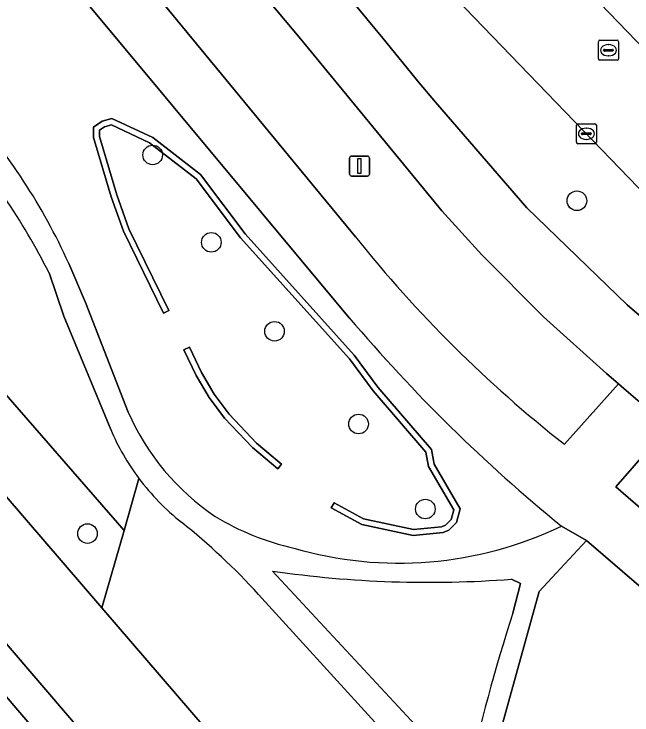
# Model space of a CAD drawing. Extents: x 159279 to 160377, y 384531 to 385888.
# Drawn here: x 159646.49 to 159677.34, y 384862.02 to 384897.02 of the extents above; entities that cross this region are included whole.
import ezdxf

# ---------------------------------------------------------------- set-up
doc = ezdxf.new("R2010")
doc.units = 0
for name, color, linetype in [('IMGEO_Berm_groen', 7, 'Continuous'), ('IMGEO_Boom', 7, 'Continuous'), ('IMGEO_Fietspad_open', 7, 'Continuous'), ('IMGEO_Grasland_overig', 7, 'Continuous'), ('IMGEO_Groenvoorziening', 7, 'Continuous'), ('IMGEO_Haag', 7, 'Continuous'), ('IMGEO_Hek', 7, 'Continuous'), ('IMGEO_Kolk', 7, 'Continuous'), ('IMGEO_Lichtmast', 7, 'Continuous'), ('IMGEO_Parkeervlak_open', 7, 'Continuous'), ('IMGEO_Rijbaan_lokaal_open', 7, 'Continuous'), ('IMGEO_Rioolput', 7, 'Continuous'), ('IMGEO_Struiken', 7, 'Continuous'), ('IMGEO_Voetpad_halfverhard', 7, 'Continuous')]:
    doc.layers.add(name, color=color, linetype=linetype)

msp = doc.modelspace()

# ---------------------------------------------------------------- linework, layer by layer
at = {"layer": 'IMGEO_Berm_groen'}
for points in [[(159644.994, 384925.184), (159640.15, 384931.055), (159637.855, 384933.836), (159632.942, 384939.791), (159621.521, 384953.652), (159618.858, 384956.883), (159614.051, 384962.787), (159612.55, 384964.603), (159611.693, 384960.205), (159637.6, 384928.803), (159664.904, 384895.82), (159666.72, 384893.575), (159667.536, 384892.609), (159672.097, 384887.337), (159677.11, 384882.494), (159678.409, 384881.386), (159681.234, 384884.662), (159679.004, 384886.957), (159668.558, 384897.795)], [(159633.273, 384929.038), (159616.704, 384949.08), (159611.069, 384955.91), (159609.789, 384950.769), (159619.101, 384939.596), (159642.409, 384911.351), (159643.599, 384910.093), (159663.539, 384885.894)], [(159673.969, 384875.539), (159676.669, 384878.549), (159676.067, 384879.062), (159672.927, 384881.893), (159669.844, 384884.997), (159667.845, 384887.187), (159660.804, 384895.768), (159653.523, 384904.47), (159646.291, 384913.294), (159641.684, 384918.846), (159633.273, 384929.038)]]:
    msp.add_lwpolyline(points, dxfattribs=at)
msp.add_lwpolyline([(159722.087, 384839.557), (159715.695, 384845.035), (159704.834, 384854.342), (159694.272, 384863.437), (159683.133, 384873.053), (159679.16, 384876.431), (159676.539, 384873.417), (159695.004, 384857.425), (159719.368, 384836.864), (159748.628, 384811.437), (159781.425, 384784.027), (159783.746, 384786.801), (159768.92, 384799.391), (159755.145, 384811.108), (159742.438, 384821.942), (159730.973, 384831.952)], close=True, dxfattribs=at)
msp.add_arc((159713.109, 384925.393), 63.382, 218.54879, 231.8647, dxfattribs=at)
at = {"layer": 'IMGEO_Boom'}
for centre in [(159653.414, 384889.982), (159674.593, 384887.693), (159656.343, 384885.618), (159659.497, 384881.176), (159663.693, 384876.548), (159667.026, 384872.302), (159650.159, 384871.077)]:
    msp.add_circle(centre, 0.489, dxfattribs=at)
at = {"layer": 'IMGEO_Fietspad_open'}
for points in [[(159687.817, 384873.319), (159681.344, 384878.777), (159684.025, 384881.864), (159681.234, 384884.662), (159678.409, 384881.386), (159677.11, 384882.494), (159672.097, 384887.337), (159667.536, 384892.609), (159666.72, 384893.575), (159664.904, 384895.82), (159637.6, 384928.803)], [(159646.291, 384913.294), (159653.523, 384904.47), (159660.804, 384895.768), (159667.845, 384887.187), (159669.844, 384884.997), (159672.927, 384881.893), (159676.067, 384879.062), (159676.669, 384878.549), (159676.937, 384878.321), (159678.693, 384876.829), (159679.16, 384876.431), (159683.133, 384873.053), (159694.272, 384863.437), (159704.834, 384854.342), (159715.695, 384845.035), (159717.866, 384847.545), (159715.538, 384849.509), (159711.366, 384853.02), (159703.449, 384859.856), (159690.272, 384871.208)]]:
    msp.add_lwpolyline(points, dxfattribs=at)
at = {"layer": 'IMGEO_Grasland_overig'}
msp.add_lwpolyline([(159625.217, 384883.598), (159647.741, 384857.423), (159673.386, 384827.368), (159696.856, 384800.161), (159711.85, 384782.567), (159713.548, 384784.025), (159606.279, 384909.531)], dxfattribs=at)
at = {"layer": 'IMGEO_Groenvoorziening'}
for points in [[(159663.23, 384881.856), (159641.152, 384908.338), (159619.729, 384933.865), (159611.086, 384944.483)], [(159643.373, 384891.365), (159633.092, 384904.202), (159627.906, 384898.879), (159633.01, 384893.018), (159651.985, 384871.228), (159652.728, 384873.827)], [(159649.224, 384884.569), (159650.056, 384882.621), (159652.184, 384877.145)], [(159651.316, 384876.274), (159648.981, 384881.937), (159648.238, 384884.097)], [(159652.728, 384873.827), (159651.985, 384871.228)], [(159651.985, 384871.228), (159650.881, 384867.362), (159676.822, 384837.199), (159718.831, 384788.354), (159717.262, 384787.043), (159717.032, 384786.85), (159725.139, 384777.458), (159747.067, 384752.056), (159779.804, 384714.132), (159784.245, 384718.177), (159788.091, 384721.569), (159797.746, 384710.289), (159800.8, 384713.041), (159791.441, 384723.888), (159792.403, 384724.552), (159782.64, 384735.929), (159746.032, 384778.589), (159730.918, 384796.342), (159720.348, 384809.127)], [(159708.705, 384841.586), (159705.334, 384844.711), (159675.073, 384870.735), (159673.555, 384869.095), (159672.714, 384868.186), (159670.788, 384861.285)], [(159659.403, 384869.2), (159669.127, 384858.717)], [(159671.389, 384867.096), (159671.777, 384868.579), (159671.332, 384868.799)], [(159669.986, 384855.651), (159658.702, 384868.042)]]:
    msp.add_lwpolyline(points, dxfattribs=at)
for points in [[(159651.985, 384871.228), (159633.01, 384893.018), (159630.539, 384891.014), (159650.881, 384867.362)], [(159663.848, 384871.527), (159666.416, 384870.976), (159667.911, 384871.127), (159668.196, 384871.243), (159668.586, 384871.629), (159668.771, 384872.306), (159667.47, 384874.534), (159667.328, 384875.277), (159664.657, 384878.388), (159663.468, 384879.986), (159658.038, 384886.041), (159655.8, 384889.007), (159653.417, 384890.849), (159651.38, 384891.8), (159650.884, 384891.663), (159650.462, 384891.372), (159650.462, 384890.859), (159651.337, 384887.897), (159651.954, 384886.17), (159653.949, 384882.075), (159654.219, 384882.207), (159652.231, 384886.286), (159651.622, 384887.99), (159650.762, 384890.902), (159650.762, 384891.214), (159651.013, 384891.387), (159651.354, 384891.481), (159653.26, 384890.591), (159655.584, 384888.794), (159657.806, 384885.85), (159663.235, 384879.796), (159664.423, 384878.199), (159667.048, 384875.144), (159667.185, 384874.427), (159668.449, 384872.263), (159668.318, 384871.786), (159668.027, 384871.498), (159667.838, 384871.421), (159666.433, 384871.279), (159663.947, 384871.813), (159662.474, 384872.611), (159662.318, 384872.355)], [(159662.318, 384872.355), (159662.474, 384872.611), (159663.947, 384871.813), (159666.433, 384871.279), (159667.838, 384871.421), (159668.027, 384871.498), (159668.318, 384871.786), (159668.449, 384872.263), (159667.185, 384874.427), (159667.048, 384875.144), (159664.423, 384878.199), (159663.235, 384879.796), (159657.806, 384885.85), (159655.584, 384888.794), (159653.26, 384890.591), (159651.354, 384891.481), (159651.013, 384891.387), (159650.762, 384891.214), (159650.762, 384890.902), (159651.622, 384887.99), (159652.231, 384886.286), (159654.219, 384882.207), (159653.949, 384882.075), (159651.954, 384886.17), (159651.337, 384887.897), (159650.462, 384890.859), (159650.462, 384891.372), (159650.884, 384891.663), (159651.38, 384891.8), (159653.417, 384890.849), (159655.8, 384889.007), (159658.038, 384886.041), (159663.468, 384879.986), (159664.657, 384878.388), (159667.328, 384875.277), (159667.47, 384874.534), (159668.771, 384872.306), (159668.586, 384871.629), (159668.196, 384871.243), (159667.911, 384871.127), (159666.416, 384870.976), (159663.848, 384871.527)], [(159655.582, 384878.975), (159656.239, 384877.874), (159657.002, 384876.845), (159658.39, 384875.373), (159659.655, 384874.305), (159659.848, 384874.534), (159658.597, 384875.592), (159657.232, 384877.037), (159656.489, 384878.041), (159655.847, 384879.117), (159655.245, 384880.381), (159654.974, 384880.252)], [(159654.974, 384880.252), (159655.245, 384880.381), (159655.847, 384879.117), (159656.489, 384878.041), (159657.232, 384877.037), (159658.597, 384875.592), (159659.848, 384874.534), (159659.655, 384874.305), (159658.39, 384875.373), (159657.002, 384876.845), (159656.239, 384877.874), (159655.582, 384878.975)]]:
    msp.add_lwpolyline(points, close=True, dxfattribs=at)
for centre, radius, start, end in [((159621.553, 384872.049), 30.372, 24.3453, 42.0271), ((159614.991, 384867.105), 37.338, 27.0714, 40.5232), ((159724.476, 384933.635), 80.201, 220.21236, 230.8354), ((159663.348, 384882.039), 12.189, 203.6728, 236.0312), ((159662.216, 384880.933), 11.853, 203.1422, 216.8306), ((159662.172, 384880.885), 11.789, 216.7722, 231.6334), ((159663.372, 384883.26), 13.232, 238.9011, 257.2796), ((159632.966, 384844.382), 34.959, 42.5934, 51.2367), ((159665.714, 384888.25), 18.652, 253.6331, 295.7757), ((159667.193, 384923.319), 54.676, 261.8085, 274.3409), ((159760.61, 384838.515), 93.687, 162.23769, 167.54737)]:
    msp.add_arc(centre, radius, start, end, dxfattribs=at)
at = {"layer": 'IMGEO_Haag'}
for points in [[(159663.848, 384871.527), (159666.416, 384870.976), (159667.911, 384871.127), (159668.196, 384871.243), (159668.586, 384871.629), (159668.771, 384872.306), (159667.47, 384874.534), (159667.328, 384875.277), (159664.657, 384878.388), (159663.468, 384879.986), (159658.038, 384886.041), (159655.8, 384889.007), (159653.417, 384890.849), (159651.38, 384891.8), (159650.884, 384891.663), (159650.462, 384891.372), (159650.462, 384890.859), (159651.337, 384887.897), (159651.954, 384886.17), (159653.949, 384882.075), (159654.219, 384882.207), (159652.231, 384886.286), (159651.622, 384887.99), (159650.762, 384890.902), (159650.762, 384891.214), (159651.013, 384891.387), (159651.354, 384891.481), (159653.26, 384890.591), (159655.584, 384888.794), (159657.806, 384885.85), (159663.235, 384879.796), (159664.423, 384878.199), (159667.048, 384875.144), (159667.185, 384874.427), (159668.449, 384872.263), (159668.318, 384871.786), (159668.027, 384871.498), (159667.838, 384871.421), (159666.433, 384871.279), (159663.947, 384871.813), (159662.474, 384872.611), (159662.318, 384872.355)], [(159655.582, 384878.975), (159656.239, 384877.874), (159657.002, 384876.845), (159658.39, 384875.373), (159659.655, 384874.305), (159659.848, 384874.534), (159658.597, 384875.592), (159657.232, 384877.037), (159656.489, 384878.041), (159655.847, 384879.117), (159655.245, 384880.381), (159654.974, 384880.252)]]:
    msp.add_lwpolyline(points, close=True, dxfattribs=at)
at = {"layer": 'IMGEO_Hek'}
for points in [[(159650.881, 384867.362), (159630.539, 384891.014)], [(159676.822, 384837.199), (159650.881, 384867.362)]]:
    msp.add_lwpolyline(points, dxfattribs=at)
at = {"layer": 'IMGEO_Kolk'}
for p, q in [((159674.568, 384890.614), (159674.568, 384891.466)), ((159674.643, 384891.54), (159675.495, 384891.54)), ((159675.569, 384891.466), (159675.569, 384890.614)), ((159674.827, 384891.034), (159674.827, 384891.046)), ((159675.265, 384890.997), (159674.867, 384890.997)), ((159674.87, 384891.083), (159675.268, 384891.083)), ((159675.056, 384891.32), (159675.081, 384891.32)), ((159675.311, 384891.046), (159675.311, 384891.034)), ((159675.079, 384890.76), (159675.054, 384890.76)), ((159675.495, 384890.54), (159674.643, 384890.54))]:
    msp.add_line(p, q, dxfattribs=at)
for points in [[(159674.568, 384890.614), (159674.568, 384891.466)], [(159674.643, 384891.54), (159675.495, 384891.54)], [(159675.569, 384891.466), (159675.569, 384890.614)], [(159675.495, 384890.54), (159674.643, 384890.54)]]:
    msp.add_lwpolyline(points, dxfattribs=at)
for centre, radius, start, end in [((159674.645, 384891.464), 0.0765, 91.552, 178.448), ((159674.645, 384891.464), 0.0765, 91.552, 178.448), ((159675.493, 384891.464), 0.0765, 1.552, 88.448), ((159675.493, 384891.464), 0.0765, 1.552, 88.448), ((159674.867, 384891.043), 0.0403, 85.8775, 175.7526), ((159674.864, 384891.033), 0.0366, 178.938, 274.7102), ((159675.268, 384891.04), 0.043, 264.8664, 352.4533), ((159675.272, 384891.045), 0.0386, 1.7309, 96.639), ((159674.645, 384890.616), 0.0765, 181.552, 268.448), ((159674.645, 384890.616), 0.0765, 181.552, 268.448), ((159675.493, 384890.616), 0.0765, 271.552, 358.448), ((159675.493, 384890.616), 0.0765, 271.552, 358.448)]:
    msp.add_arc(centre, radius, start, end, dxfattribs=at)
for centre, major_axis, ratio, start_param, end_param in [((159675.055, 384891.04), (-0.387, 0.002), 0.722429, 4.712389, 7.853982), ((159675.08, 384891.04), (-0.39, 0.002), 0.717154, 1.570796, 4.712389)]:
    msp.add_ellipse(centre, major_axis=major_axis, ratio=ratio, start_param=start_param, end_param=end_param, dxfattribs=at)
at = {"layer": 'IMGEO_Lichtmast'}
for p, q in [((159663.241, 384889.026), (159663.241, 384889.826)), ((159663.241, 384889.826), (159663.241, 384889.026)), ((159663.341, 384889.926), (159664.131, 384889.926)), ((159664.131, 384889.926), (159663.341, 384889.926)), ((159664.231, 384889.826), (159664.231, 384889.026)), ((159664.231, 384889.026), (159664.231, 384889.826)), ((159664.131, 384888.926), (159663.341, 384888.926)), ((159663.341, 384888.926), (159664.131, 384888.926))]:
    msp.add_line(p, q, dxfattribs=at)
msp.add_lwpolyline([(159663.661, 384889.801), (159663.811, 384889.801), (159663.811, 384889.051), (159663.661, 384889.051), (159663.661, 384889.801)], dxfattribs=at)
for centre, start, end in [((159663.341, 384889.826), 90, 180), ((159663.341, 384889.826), 90, 180), ((159664.131, 384889.826), 0, 90), ((159664.131, 384889.826), 360, 90), ((159663.341, 384889.026), 180, 270), ((159663.341, 384889.026), 180, 270), ((159664.131, 384889.026), 270, 0), ((159664.131, 384889.026), 270, 0)]:
    msp.add_arc(centre, 0.1, start, end, dxfattribs=at)
at = {"layer": 'IMGEO_Parkeervlak_open'}
msp.add_lwpolyline([(159648.464, 384928.81), (159658.101, 384917.325), (159667.046, 384906.907), (159671.202, 384902.291), (159682.574, 384890.463)], dxfattribs=at)
at = {"layer": 'IMGEO_Rijbaan_lokaal_open'}
msp.add_lwpolyline([(159668.558, 384897.795), (159679.004, 384886.957), (159682.574, 384890.463), (159671.202, 384902.291), (159667.046, 384906.907), (159658.101, 384917.325), (159648.464, 384928.81), (159647.516, 384929.956)], dxfattribs=at)
at = {"layer": 'IMGEO_Rioolput'}
for p, q in [((159675.669, 384894.784), (159675.669, 384895.636)), ((159675.744, 384895.71), (159676.596, 384895.71)), ((159676.67, 384895.636), (159676.67, 384894.784)), ((159675.928, 384895.204), (159675.928, 384895.216)), ((159675.971, 384895.253), (159676.369, 384895.253)), ((159676.157, 384895.49), (159676.182, 384895.49)), ((159676.412, 384895.216), (159676.412, 384895.204)), ((159676.366, 384895.167), (159675.968, 384895.167)), ((159676.18, 384894.93), (159676.155, 384894.93)), ((159676.596, 384894.71), (159675.744, 384894.71))]:
    msp.add_line(p, q, dxfattribs=at)
for points in [[(159675.669, 384894.784), (159675.669, 384895.636)], [(159675.744, 384895.71), (159676.596, 384895.71)], [(159676.67, 384895.636), (159676.67, 384894.784)], [(159676.596, 384894.71), (159675.744, 384894.71)]]:
    msp.add_lwpolyline(points, dxfattribs=at)
for centre, radius, start, end in [((159675.746, 384895.634), 0.0765, 91.552, 178.448), ((159675.746, 384895.634), 0.0765, 91.552, 178.448), ((159676.594, 384895.634), 0.0765, 1.552, 88.448), ((159676.594, 384895.634), 0.0765, 1.552, 88.448), ((159675.968, 384895.213), 0.0403, 85.8775, 175.7526), ((159675.965, 384895.203), 0.0366, 178.938, 274.7102), ((159676.369, 384895.21), 0.043, 264.8664, 352.4533), ((159676.373, 384895.215), 0.0386, 1.7309, 96.639), ((159675.746, 384894.786), 0.0765, 181.552, 268.448), ((159675.746, 384894.786), 0.0765, 181.552, 268.448), ((159676.594, 384894.786), 0.0765, 271.552, 358.448), ((159676.594, 384894.786), 0.0765, 271.552, 358.448)]:
    msp.add_arc(centre, radius, start, end, dxfattribs=at)
for centre, major_axis, ratio, start_param, end_param in [((159676.156, 384895.21), (-0.387, 0.002), 0.722429, 4.712389, 7.853982), ((159676.181, 384895.21), (-0.39, 0.002), 0.717154, 1.570796, 4.712389)]:
    msp.add_ellipse(centre, major_axis=major_axis, ratio=ratio, start_param=start_param, end_param=end_param, dxfattribs=at)
at = {"layer": 'IMGEO_Struiken'}
for points in [[(159606.279, 384909.531), (159713.548, 384784.025), (159715.138, 384785.362), (159684.958, 384820.567), (159654.396, 384855.887), (159641.032, 384871.473)], [(159641.032, 384871.473), (159654.396, 384855.887), (159684.958, 384820.567), (159715.138, 384785.362), (159716.713, 384786.685), (159717.212, 384787.104), (159717.262, 384787.043), (159718.831, 384788.354), (159676.822, 384837.199), (159650.881, 384867.362), (159630.539, 384891.014)]]:
    msp.add_lwpolyline(points, dxfattribs=at)
at = {"layer": 'IMGEO_Voetpad_halfverhard'}
for points in [[(159663.539, 384885.894), (159643.599, 384910.093), (159642.409, 384911.351), (159619.101, 384939.596), (159609.789, 384950.769), (159607.67, 384948.458), (159610.2, 384945.691), (159611.086, 384944.483), (159619.729, 384933.865), (159641.152, 384908.338), (159663.23, 384881.856)], [(159652.184, 384877.145), (159650.056, 384882.621), (159649.224, 384884.569)], [(159648.238, 384884.097), (159648.981, 384881.937), (159651.316, 384876.274)], [(159695.004, 384857.425), (159676.539, 384873.417), (159679.16, 384876.431), (159678.693, 384876.829), (159676.937, 384878.321), (159676.669, 384878.549), (159673.969, 384875.539)], [(159670.788, 384861.285), (159672.714, 384868.186), (159673.555, 384869.095), (159675.073, 384870.735), (159673.825, 384871.453)], [(159673.825, 384871.453), (159675.073, 384870.735), (159705.334, 384844.711), (159708.705, 384841.586), (159710.198, 384840.133), (159713.467, 384837.629), (159713.605, 384837.576), (159716.987, 384834.811), (159717.604, 384834.377), (159778.947, 384781.17), (159781.425, 384784.027), (159748.628, 384811.437), (159719.368, 384836.864), (159695.004, 384857.425)], [(159669.127, 384858.717), (159659.403, 384869.2)], [(159671.332, 384868.799), (159671.777, 384868.579), (159671.389, 384867.096)], [(159658.702, 384868.042), (159669.986, 384855.651)]]:
    msp.add_lwpolyline(points, dxfattribs=at)
for centre, radius, start, end in [((159621.553, 384872.049), 30.372, 24.3453, 42.0271), ((159614.991, 384867.105), 37.338, 27.0714, 40.5232), ((159713.109, 384925.393), 63.382, 218.54879, 231.8647), ((159724.476, 384933.635), 80.201, 220.21236, 230.8354), ((159663.348, 384882.039), 12.189, 203.6728, 236.0312), ((159662.216, 384880.933), 11.853, 203.1422, 216.8306), ((159662.172, 384880.885), 11.789, 216.7722, 231.6334), ((159663.372, 384883.26), 13.232, 238.9011, 257.2796), ((159632.966, 384844.382), 34.959, 42.5934, 51.2367), ((159665.714, 384888.25), 18.652, 253.6331, 295.7757), ((159667.193, 384923.319), 54.676, 261.8085, 274.3409), ((159760.61, 384838.515), 93.687, 162.23769, 167.54737)]:
    msp.add_arc(centre, radius, start, end, dxfattribs=at)

doc.saveas('drawing.dxf')
